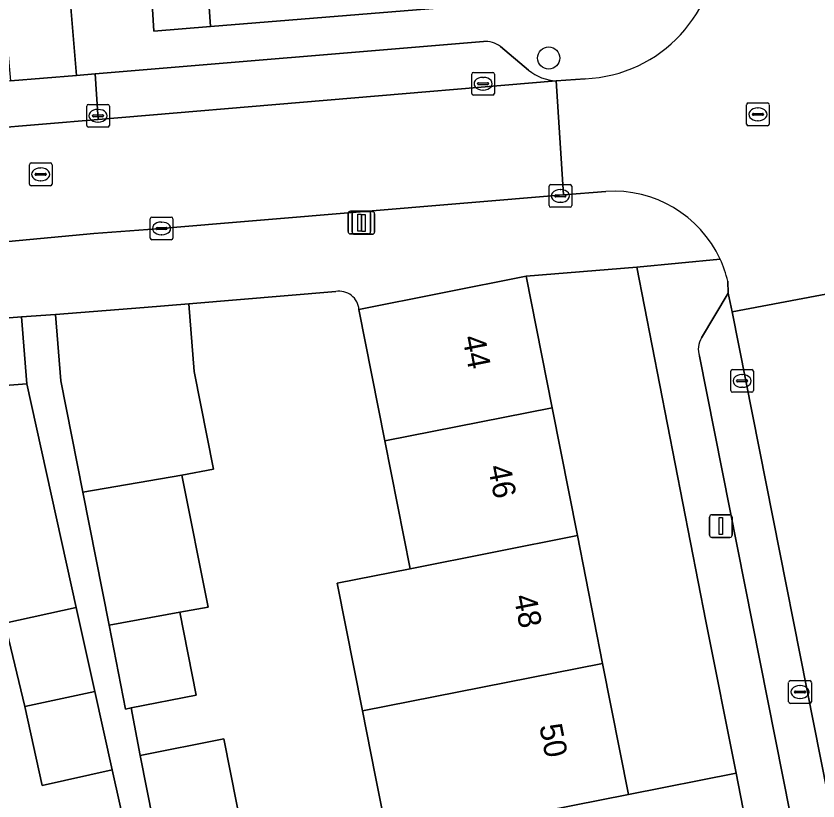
# Model space of a CAD drawing. Extents: x 159053 to 160042, y 380449 to 381423.
# Drawn here: x 159785.02 to 159820.37, y 380974.97 to 381009.56 of the extents above; entities that cross this region are included whole.
import ezdxf

# ---------------------------------------------------------------- set-up
doc = ezdxf.new("R2010")
doc.units = 0
for name, color, linetype in [('IMGEO_Boom', 7, 'Continuous'), ('IMGEO_Erf', 7, 'Continuous'), ('IMGEO_Groenvoorziening', 7, 'Continuous'), ('IMGEO_Kolk', 7, 'Continuous'), ('IMGEO_Lichtmast', 7, 'Continuous'), ('IMGEO_Muur', 7, 'Continuous'), ('IMGEO_Pand', 7, 'Continuous'), ('IMGEO_Pand_nummerreeks', 7, 'Continuous'), ('IMGEO_Parkeervlak_open', 7, 'Continuous'), ('IMGEO_Rijbaan_lokaal_open', 7, 'Continuous'), ('IMGEO_Rioolput', 7, 'Continuous'), ('IMGEO_Voetpad_open', 7, 'Continuous')]:
    doc.layers.add(name, color=color, linetype=linetype)

msp = doc.modelspace()

# ---------------------------------------------------------------- linework, layer by layer
at = {"layer": 'IMGEO_Boom'}
msp.add_circle((159808.502, 381007.705), 0.489, dxfattribs=at)
at = {"layer": 'IMGEO_Erf'}
msp.add_lwpolyline([(159812.386, 380998.499), (159807.504, 380998.097), (159808.648, 380992.3), (159809.763, 380986.667), (159810.877, 380981.035), (159812.021, 380975.256), (159816.756, 380976.199), (159815.423, 380982.893)], close=True, dxfattribs=at)
for points in [[(159799.114, 380997.416), (159792.645, 380996.871), (159792.877, 380993.901), (159793.729, 380989.596), (159792.337, 380989.321), (159793.487, 380983.514), (159792.247, 380983.288), (159792.968, 380979.637), (159790.104, 380979.071), (159790.495, 380976.981), (159794.178, 380977.709), (159795.307, 380971.996), (159791.624, 380971.268), (159791.673, 380971.047), (159801.437, 380973.16), (159800.855, 380976.104), (159800.295, 380978.938), (159799.182, 380984.572), (159802.401, 380985.208)], [(159802.401, 380985.208), (159801.285, 380990.841), (159800.138, 380996.622)], [(159798.345, 380935.566), (159797.734, 380938.295), (159794.667, 380937.573), (159793.725, 380941.577), (159796.792, 380942.298), (159796.342, 380944.211), (159793.275, 380943.49), (159791.924, 380949.233), (159792.152, 380949.287), (159790.804, 380955.372), (159789.981, 380959.09), (159792.937, 380959.745), (159791.98, 380964.068), (159788.549, 380963.308), (159787.697, 380967.158), (159786.866, 380970.91), (159790.297, 380971.669), (159789.262, 380976.341), (159786.177, 380975.658), (159785.407, 380979.135), (159784.535, 380982.802), (159787.677, 380983.498), (159785.495, 380993.356), (159781.478, 380993.043)]]:
    msp.add_lwpolyline(points, dxfattribs=at)
msp.add_arc((159799.275, 380996.567), 0.864, 3.6536, 100.7671, dxfattribs=at)
at = {"layer": 'IMGEO_Groenvoorziening'}
for points in [[(159792.889, 381019.557), (159789.472, 381019.299), (159785.439, 381019.103), (159785.732, 381014.487), (159787.117, 381014.58), (159787.424, 381010.105), (159791.013, 381010.355), (159791.095, 381008.884), (159793.595, 381009.09), (159793.467, 381011.023), (159793.445, 381013.264)], [(159793.467, 381011.023), (159793.595, 381009.09), (159808.669, 381010.335), (159811.368, 381014.258), (159811.331, 381014.723), (159793.445, 381013.264)]]:
    msp.add_lwpolyline(points, close=True, dxfattribs=at)
at = {"layer": 'IMGEO_Kolk'}
for p, q in [((159805.108, 381006.15), (159805.108, 381007.002)), ((159805.183, 381007.076), (159806.035, 381007.076)), ((159806.109, 381007.002), (159806.109, 381006.15)), ((159805.367, 381006.57), (159805.367, 381006.582)), ((159805.805, 381006.533), (159805.407, 381006.533)), ((159805.41, 381006.619), (159805.808, 381006.619)), ((159805.596, 381006.856), (159805.621, 381006.856)), ((159805.851, 381006.582), (159805.851, 381006.57)), ((159805.619, 381006.296), (159805.594, 381006.296)), ((159806.035, 381006.076), (159805.183, 381006.076)), ((159788.137, 381004.736), (159788.137, 381005.588)), ((159788.212, 381005.662), (159789.064, 381005.662)), ((159789.138, 381005.588), (159789.138, 381004.736)), ((159788.396, 381005.156), (159788.396, 381005.168)), ((159788.834, 381005.119), (159788.436, 381005.119)), ((159788.439, 381005.205), (159788.837, 381005.205)), ((159788.625, 381005.442), (159788.65, 381005.442)), ((159788.88, 381005.168), (159788.88, 381005.156)), ((159788.648, 381004.882), (159788.623, 381004.882)), ((159789.064, 381004.662), (159788.212, 381004.662)), ((159808.515, 381001.204), (159808.515, 381002.056)), ((159808.59, 381002.13), (159809.442, 381002.13)), ((159809.516, 381002.056), (159809.516, 381001.204)), ((159808.774, 381001.624), (159808.774, 381001.636)), ((159809.212, 381001.587), (159808.814, 381001.587)), ((159808.817, 381001.673), (159809.215, 381001.673)), ((159809.003, 381001.91), (159809.028, 381001.91)), ((159809.258, 381001.636), (159809.258, 381001.624)), ((159809.026, 381001.35), (159809.001, 381001.35)), ((159809.442, 381001.13), (159808.59, 381001.13)), ((159790.936, 380999.772), (159790.936, 381000.624)), ((159791.011, 381000.698), (159791.863, 381000.698)), ((159791.937, 381000.624), (159791.937, 380999.772)), ((159791.195, 381000.192), (159791.195, 381000.204)), ((159791.238, 381000.241), (159791.636, 381000.241)), ((159791.424, 381000.478), (159791.449, 381000.478)), ((159791.679, 381000.204), (159791.679, 381000.192)), ((159791.633, 381000.155), (159791.235, 381000.155)), ((159791.447, 380999.918), (159791.422, 380999.918)), ((159791.863, 380999.698), (159791.011, 380999.698)), ((159816.525, 380993.055), (159816.525, 380993.907)), ((159816.6, 380993.981), (159817.452, 380993.981)), ((159817.526, 380993.907), (159817.526, 380993.055)), ((159816.784, 380993.475), (159816.784, 380993.487)), ((159816.827, 380993.524), (159817.225, 380993.524)), ((159817.013, 380993.761), (159817.038, 380993.761)), ((159817.268, 380993.487), (159817.268, 380993.475)), ((159817.222, 380993.438), (159816.824, 380993.438)), ((159817.036, 380993.201), (159817.011, 380993.201)), ((159817.452, 380992.981), (159816.6, 380992.981)), ((159819.076, 380979.348), (159819.076, 380980.2)), ((159819.151, 380980.274), (159820.003, 380980.274)), ((159819.564, 380980.054), (159819.589, 380980.054)), ((159820.077, 380980.2), (159820.077, 380979.348)), ((159819.335, 380979.768), (159819.335, 380979.78)), ((159819.773, 380979.731), (159819.375, 380979.731)), ((159819.378, 380979.817), (159819.776, 380979.817)), ((159819.819, 380979.78), (159819.819, 380979.768)), ((159819.587, 380979.494), (159819.562, 380979.494)), ((159820.003, 380979.274), (159819.151, 380979.274))]:
    msp.add_line(p, q, dxfattribs=at)
for points in [[(159805.108, 381006.15), (159805.108, 381007.002)], [(159805.183, 381007.076), (159806.035, 381007.076)], [(159806.109, 381007.002), (159806.109, 381006.15)], [(159806.035, 381006.076), (159805.183, 381006.076)], [(159788.137, 381004.736), (159788.137, 381005.588)], [(159788.212, 381005.662), (159789.064, 381005.662)], [(159789.138, 381005.588), (159789.138, 381004.736)], [(159789.064, 381004.662), (159788.212, 381004.662)], [(159808.515, 381001.204), (159808.515, 381002.056)], [(159808.59, 381002.13), (159809.442, 381002.13)], [(159809.516, 381002.056), (159809.516, 381001.204)], [(159809.442, 381001.13), (159808.59, 381001.13)], [(159790.936, 380999.772), (159790.936, 381000.624)], [(159791.011, 381000.698), (159791.863, 381000.698)], [(159791.937, 381000.624), (159791.937, 380999.772)], [(159791.863, 380999.698), (159791.011, 380999.698)], [(159816.525, 380993.055), (159816.525, 380993.907)], [(159816.6, 380993.981), (159817.452, 380993.981)], [(159817.526, 380993.907), (159817.526, 380993.055)], [(159817.452, 380992.981), (159816.6, 380992.981)], [(159819.076, 380979.348), (159819.076, 380980.2)], [(159819.151, 380980.274), (159820.003, 380980.274)], [(159820.077, 380980.2), (159820.077, 380979.348)], [(159820.003, 380979.274), (159819.151, 380979.274)]]:
    msp.add_lwpolyline(points, dxfattribs=at)
for centre, radius, start, end in [((159805.185, 381007), 0.0765, 91.552, 178.448), ((159805.185, 381007), 0.0765, 91.552, 178.448), ((159806.033, 381007), 0.0765, 1.552, 88.448), ((159806.033, 381007), 0.0765, 1.552, 88.448), ((159805.407, 381006.579), 0.0403, 85.8775, 175.7526), ((159805.404, 381006.569), 0.0366, 178.938, 274.7102), ((159805.808, 381006.576), 0.043, 264.8664, 352.4533), ((159805.812, 381006.581), 0.0386, 1.7309, 96.639), ((159805.185, 381006.152), 0.0765, 181.552, 268.448), ((159805.185, 381006.152), 0.0765, 181.552, 268.448), ((159806.033, 381006.152), 0.0765, 271.552, 358.448), ((159806.033, 381006.152), 0.0765, 271.552, 358.448), ((159788.214, 381005.586), 0.0765, 91.552, 178.448), ((159788.214, 381005.586), 0.0765, 91.552, 178.448), ((159789.062, 381005.586), 0.0765, 1.552, 88.448), ((159789.062, 381005.586), 0.0765, 1.552, 88.448), ((159788.436, 381005.165), 0.0403, 85.8775, 175.7526), ((159788.433, 381005.155), 0.0366, 178.938, 274.7102), ((159788.837, 381005.162), 0.043, 264.8664, 352.4533), ((159788.841, 381005.167), 0.0386, 1.7309, 96.639), ((159788.214, 381004.738), 0.0765, 181.552, 268.448), ((159788.214, 381004.738), 0.0765, 181.552, 268.448), ((159789.062, 381004.738), 0.0765, 271.552, 358.448), ((159789.062, 381004.738), 0.0765, 271.552, 358.448), ((159808.592, 381002.054), 0.0765, 91.552, 178.448), ((159808.592, 381002.054), 0.0765, 91.552, 178.448), ((159809.44, 381002.054), 0.0765, 1.552, 88.448), ((159809.44, 381002.054), 0.0765, 1.552, 88.448), ((159808.814, 381001.633), 0.0403, 85.8775, 175.7526), ((159808.811, 381001.623), 0.0366, 178.938, 274.7102), ((159809.215, 381001.63), 0.043, 264.8664, 352.4533), ((159809.219, 381001.635), 0.0386, 1.7309, 96.639), ((159808.592, 381001.206), 0.0765, 181.552, 268.448), ((159808.592, 381001.206), 0.0765, 181.552, 268.448), ((159809.44, 381001.206), 0.0765, 271.552, 358.448), ((159809.44, 381001.206), 0.0765, 271.552, 358.448), ((159791.013, 381000.622), 0.0765, 91.552, 178.448), ((159791.013, 381000.622), 0.0765, 91.552, 178.448), ((159791.861, 381000.622), 0.0765, 1.552, 88.448), ((159791.861, 381000.622), 0.0765, 1.552, 88.448), ((159791.235, 381000.201), 0.0403, 85.8775, 175.7526), ((159791.232, 381000.191), 0.0366, 178.938, 274.7102), ((159791.636, 381000.198), 0.043, 264.8664, 352.4533), ((159791.64, 381000.203), 0.0386, 1.7309, 96.639), ((159791.013, 380999.774), 0.0765, 181.552, 268.448), ((159791.013, 380999.774), 0.0765, 181.552, 268.448), ((159791.861, 380999.774), 0.0765, 271.552, 358.448), ((159791.861, 380999.774), 0.0765, 271.552, 358.448), ((159816.602, 380993.905), 0.0765, 91.552, 178.448), ((159816.602, 380993.905), 0.0765, 91.552, 178.448), ((159817.45, 380993.905), 0.0765, 1.552, 88.448), ((159817.45, 380993.905), 0.0765, 1.552, 88.448), ((159816.824, 380993.484), 0.0403, 85.8775, 175.7526), ((159816.821, 380993.474), 0.0366, 178.938, 274.7102), ((159817.225, 380993.481), 0.043, 264.8664, 352.4533), ((159817.229, 380993.486), 0.0386, 1.7309, 96.639), ((159816.602, 380993.057), 0.0765, 181.552, 268.448), ((159816.602, 380993.057), 0.0765, 181.552, 268.448), ((159817.45, 380993.057), 0.0765, 271.552, 358.448), ((159817.45, 380993.057), 0.0765, 271.552, 358.448), ((159819.153, 380980.198), 0.0765, 91.552, 178.448), ((159819.153, 380980.198), 0.0765, 91.552, 178.448), ((159820.001, 380980.198), 0.0765, 1.552, 88.448), ((159820.001, 380980.198), 0.0765, 1.552, 88.448), ((159819.375, 380979.777), 0.0403, 85.8775, 175.7526), ((159819.372, 380979.767), 0.0366, 178.938, 274.7102), ((159819.776, 380979.774), 0.043, 264.8664, 352.4533), ((159819.78, 380979.779), 0.0386, 1.7309, 96.639), ((159819.153, 380979.35), 0.0765, 181.552, 268.448), ((159819.153, 380979.35), 0.0765, 181.552, 268.448), ((159820.001, 380979.35), 0.0765, 271.552, 358.448), ((159820.001, 380979.35), 0.0765, 271.552, 358.448)]:
    msp.add_arc(centre, radius, start, end, dxfattribs=at)
for centre, major_axis, ratio, start_param, end_param in [((159805.595, 381006.576), (-0.387, 0.002), 0.722429, 4.712389, 7.853982), ((159805.62, 381006.576), (-0.39, 0.002), 0.717154, 1.570796, 4.712389), ((159788.624, 381005.162), (-0.387, 0.002), 0.722429, 4.712389, 7.853982), ((159788.649, 381005.162), (-0.39, 0.002), 0.717154, 1.570796, 4.712389), ((159809.002, 381001.63), (-0.387, 0.002), 0.722429, 4.712389, 7.853982), ((159809.027, 381001.63), (-0.39, 0.002), 0.717154, 1.570796, 4.712389), ((159791.423, 381000.198), (-0.387, 0.002), 0.722429, 4.712389, 7.853982), ((159791.448, 381000.198), (-0.39, 0.002), 0.717154, 1.570796, 4.712389), ((159817.012, 380993.481), (-0.387, 0.002), 0.722429, 4.712389, 7.853982), ((159817.037, 380993.481), (-0.39, 0.002), 0.717154, 1.570796, 4.712389), ((159819.563, 380979.774), (-0.387, 0.002), 0.722429, 4.712389, 7.853982), ((159819.588, 380979.774), (-0.39, 0.002), 0.717154, 1.570796, 4.712389)]:
    msp.add_ellipse(centre, major_axis=major_axis, ratio=ratio, start_param=start_param, end_param=end_param, dxfattribs=at)
at = {"layer": 'IMGEO_Lichtmast'}
for p, q in [((159799.761, 381000.959), (159800.551, 381000.959)), ((159800.551, 381000.959), (159799.761, 381000.959)), ((159799.939, 381000.94), (159800.729, 381000.94)), ((159800.729, 381000.94), (159799.939, 381000.94)), ((159799.661, 381000.059), (159799.661, 381000.859)), ((159799.661, 381000.859), (159799.661, 381000.059)), ((159799.839, 381000.04), (159799.839, 381000.84)), ((159799.839, 381000.84), (159799.839, 381000.04)), ((159800.651, 381000.859), (159800.651, 381000.059)), ((159800.651, 381000.059), (159800.651, 381000.859)), ((159800.829, 381000.84), (159800.829, 381000.04)), ((159800.829, 381000.04), (159800.829, 381000.84)), ((159800.551, 380999.959), (159799.761, 380999.959)), ((159799.761, 380999.959), (159800.551, 380999.959)), ((159800.729, 380999.94), (159799.939, 380999.94)), ((159799.939, 380999.94), (159800.729, 380999.94)), ((159815.594, 380986.683), (159815.594, 380987.483)), ((159815.594, 380987.483), (159815.594, 380986.683)), ((159815.694, 380987.583), (159816.484, 380987.583)), ((159816.484, 380987.583), (159815.694, 380987.583)), ((159816.584, 380987.483), (159816.584, 380986.683)), ((159816.584, 380986.683), (159816.584, 380987.483)), ((159816.484, 380986.583), (159815.694, 380986.583)), ((159815.694, 380986.583), (159816.484, 380986.583))]:
    msp.add_line(p, q, dxfattribs=at)
for points in [[(159800.081, 381000.834), (159800.231, 381000.834), (159800.231, 381000.084), (159800.081, 381000.084), (159800.081, 381000.834)], [(159800.259, 381000.815), (159800.409, 381000.815), (159800.409, 381000.065), (159800.259, 381000.065), (159800.259, 381000.815)], [(159816.014, 380987.458), (159816.164, 380987.458), (159816.164, 380986.708), (159816.014, 380986.708), (159816.014, 380987.458)]]:
    msp.add_lwpolyline(points, dxfattribs=at)
for centre, start, end in [((159799.761, 381000.859), 90, 180), ((159799.761, 381000.859), 90, 180), ((159799.939, 381000.84), 90, 180), ((159799.939, 381000.84), 90, 180), ((159800.551, 381000.859), 0, 90), ((159800.551, 381000.859), 360, 90), ((159800.729, 381000.84), 0, 90), ((159800.729, 381000.84), 360, 90), ((159799.761, 381000.059), 180, 270), ((159799.761, 381000.059), 180, 270), ((159799.939, 381000.04), 180, 270), ((159799.939, 381000.04), 180, 270), ((159800.551, 381000.059), 270, 0), ((159800.551, 381000.059), 270, 0), ((159800.729, 381000.04), 270, 0), ((159800.729, 381000.04), 270, 0), ((159815.694, 380987.483), 90, 180), ((159815.694, 380987.483), 90, 180), ((159816.484, 380987.483), 0, 90), ((159816.484, 380987.483), 360, 90), ((159815.694, 380986.683), 180, 270), ((159815.694, 380986.683), 180, 270), ((159816.484, 380986.683), 270, 0), ((159816.484, 380986.683), 270, 0)]:
    msp.add_arc(centre, 0.1, start, end, dxfattribs=at)
at = {"layer": 'IMGEO_Muur'}
msp.add_lwpolyline([(159792.645, 380996.871), (159799.114, 380997.416)], dxfattribs=at)
msp.add_arc((159799.275, 380996.567), 0.864, 3.6536, 100.7671, dxfattribs=at)
at = {"layer": 'IMGEO_Pand'}
for points in [[(159801.285, 380990.841), (159808.648, 380992.3), (159807.504, 380998.097), (159800.138, 380996.622)], [(159787.964, 380988.572), (159792.337, 380989.321), (159793.729, 380989.596), (159792.877, 380993.901), (159792.645, 380996.871), (159790.673, 380996.718), (159786.763, 380996.414), (159786.992, 380993.478)], [(159781.269, 380995.733), (159781.478, 380993.043), (159785.495, 380993.356), (159785.265, 380996.297), (159781.249, 380995.984)], [(159801.285, 380990.841), (159802.401, 380985.208), (159809.763, 380986.667), (159808.648, 380992.3)], [(159792.337, 380989.321), (159787.964, 380988.572), (159789.123, 380982.717), (159792.247, 380983.288), (159793.487, 380983.514)], [(159800.295, 380978.938), (159810.877, 380981.035), (159809.763, 380986.667), (159802.401, 380985.208), (159799.182, 380984.572)], [(159787.677, 380983.498), (159784.535, 380982.802), (159785.407, 380979.135), (159788.498, 380979.792)], [(159792.247, 380983.288), (159789.123, 380982.717), (159789.853, 380979.022), (159790.104, 380979.071), (159792.968, 380979.637)], [(159800.295, 380978.938), (159800.855, 380976.104), (159801.437, 380973.16), (159807.117, 380974.285), (159812.021, 380975.256), (159810.877, 380981.035)], [(159788.498, 380979.792), (159785.407, 380979.135), (159786.177, 380975.658), (159789.262, 380976.341)], [(159790.495, 380976.981), (159791.624, 380971.268), (159795.307, 380971.996), (159794.178, 380977.709)]]:
    msp.add_lwpolyline(points, close=True, dxfattribs=at)
at = {"layer": 'IMGEO_Parkeervlak_open'}
for points in [[(159805.622, 381008.431), (159788.508, 381007.006), (159788.65, 381004.999), (159808.83, 381006.696)], [(159807.616, 381007.172), (159806.372, 381008.213)], [(159826.581, 380938.352), (159828.016, 380937.406), (159828.404, 380936.903), (159828.273, 380937.505), (159816.588, 380996.519), (159816.408, 380997.342), (159815.238, 380995.378)], [(159815.146, 380994.57), (159826.16, 380939.004)]]:
    msp.add_lwpolyline(points, dxfattribs=at)
msp.add_lwpolyline([(159788.508, 381007.006), (159787.692, 381006.938), (159784.782, 381006.699), (159783.571, 381006.596), (159783.726, 381004.582), (159788.65, 381004.999)], close=True, dxfattribs=at)
for centre, radius, start, end in [((159805.732, 381007.411), 1.026, 51.428, 96.1572), ((159808.98, 381008.864), 2.174, 231.1353, 266.0452), ((159816.034, 380994.878), 0.94, 147.861, 199.1474)]:
    msp.add_arc(centre, radius, start, end, dxfattribs=at)
at = {"layer": 'IMGEO_Rijbaan_lokaal_open'}
for points in [[(159763.436, 381002.853), (159763.799, 380997.875), (159784.2, 380999.586), (159788.453, 380999.983), (159791.235, 381000.181), (159809.149, 381001.674), (159808.83, 381006.696), (159788.65, 381004.999), (159783.726, 381004.582)], [(159828.273, 380937.505), (159832.554, 380938.376), (159831.825, 380941.912), (159831.798, 380942.136), (159826.609, 380968.573), (159826.589, 380968.809), (159823.091, 380986.894), (159822.493, 380990.169), (159821.022, 380997.358), (159816.588, 380996.519)]]:
    msp.add_lwpolyline(points, close=True, dxfattribs=at)
for points in [[(159810.103, 381006.793), (159808.83, 381006.696), (159809.149, 381001.674), (159811.025, 381001.83)], [(159816.394, 380997.874), (159816.408, 380997.342), (159816.588, 380996.519), (159821.022, 380997.358), (159820.756, 380998.644)]]:
    msp.add_lwpolyline(points, dxfattribs=at)
for centre, radius, start, end in [((159809.851, 381012.863), 6.075, 272.38, 2.0114), ((159811.359, 380996.663), 5.178, 24.8657, 93.697), ((159811.443, 380996.689), 5.091, 13.4645, 24.9993)]:
    msp.add_arc(centre, radius, start, end, dxfattribs=at)
at = {"layer": 'IMGEO_Rioolput'}
for p, q in [((159817.22, 381004.8), (159817.22, 381005.652)), ((159817.295, 381005.726), (159818.147, 381005.726)), ((159817.708, 381005.506), (159817.733, 381005.506)), ((159818.221, 381005.652), (159818.221, 381004.8)), ((159817.479, 381005.22), (159817.479, 381005.232)), ((159817.917, 381005.183), (159817.519, 381005.183)), ((159817.522, 381005.269), (159817.92, 381005.269)), ((159817.963, 381005.232), (159817.963, 381005.22)), ((159817.731, 381004.946), (159817.706, 381004.946)), ((159818.147, 381004.726), (159817.295, 381004.726)), ((159785.61, 381002.156), (159785.61, 381003.008)), ((159785.685, 381003.082), (159786.537, 381003.082)), ((159786.611, 381003.008), (159786.611, 381002.156)), ((159786.098, 381002.862), (159786.123, 381002.862)), ((159785.869, 381002.576), (159785.869, 381002.588)), ((159786.307, 381002.539), (159785.909, 381002.539)), ((159785.912, 381002.625), (159786.31, 381002.625)), ((159786.121, 381002.302), (159786.096, 381002.302)), ((159786.353, 381002.588), (159786.353, 381002.576)), ((159786.537, 381002.082), (159785.685, 381002.082))]:
    msp.add_line(p, q, dxfattribs=at)
for points in [[(159817.22, 381004.8), (159817.22, 381005.652)], [(159817.295, 381005.726), (159818.147, 381005.726)], [(159818.221, 381005.652), (159818.221, 381004.8)], [(159818.147, 381004.726), (159817.295, 381004.726)], [(159785.61, 381002.156), (159785.61, 381003.008)], [(159785.685, 381003.082), (159786.537, 381003.082)], [(159786.611, 381003.008), (159786.611, 381002.156)], [(159786.537, 381002.082), (159785.685, 381002.082)]]:
    msp.add_lwpolyline(points, dxfattribs=at)
for centre, radius, start, end in [((159817.297, 381005.65), 0.0765, 91.552, 178.448), ((159817.297, 381005.65), 0.0765, 91.552, 178.448), ((159818.145, 381005.65), 0.0765, 1.552, 88.448), ((159818.145, 381005.65), 0.0765, 1.552, 88.448), ((159817.519, 381005.229), 0.0403, 85.8775, 175.7526), ((159817.516, 381005.219), 0.0366, 178.938, 274.7102), ((159817.92, 381005.226), 0.043, 264.8664, 352.4533), ((159817.924, 381005.231), 0.0386, 1.7309, 96.639), ((159817.297, 381004.802), 0.0765, 181.552, 268.448), ((159817.297, 381004.802), 0.0765, 181.552, 268.448), ((159818.145, 381004.802), 0.0765, 271.552, 358.448), ((159818.145, 381004.802), 0.0765, 271.552, 358.448), ((159785.687, 381003.006), 0.0765, 91.552, 178.448), ((159785.687, 381003.006), 0.0765, 91.552, 178.448), ((159786.535, 381003.006), 0.0765, 1.552, 88.448), ((159786.535, 381003.006), 0.0765, 1.552, 88.448), ((159785.909, 381002.585), 0.0403, 85.8775, 175.7526), ((159785.906, 381002.575), 0.0366, 178.938, 274.7102), ((159786.31, 381002.582), 0.043, 264.8664, 352.4533), ((159786.314, 381002.587), 0.0386, 1.7309, 96.639), ((159785.687, 381002.158), 0.0765, 181.552, 268.448), ((159785.687, 381002.158), 0.0765, 181.552, 268.448), ((159786.535, 381002.158), 0.0765, 271.552, 358.448), ((159786.535, 381002.158), 0.0765, 271.552, 358.448)]:
    msp.add_arc(centre, radius, start, end, dxfattribs=at)
for centre, major_axis, ratio, start_param, end_param in [((159817.707, 381005.226), (-0.387, 0.002), 0.722429, 4.712389, 7.853982), ((159817.732, 381005.226), (-0.39, 0.002), 0.717154, 1.570796, 4.712389), ((159786.097, 381002.582), (-0.387, 0.002), 0.722429, 4.712389, 7.853982), ((159786.122, 381002.582), (-0.39, 0.002), 0.717154, 1.570796, 4.712389)]:
    msp.add_ellipse(centre, major_axis=major_axis, ratio=ratio, start_param=start_param, end_param=end_param, dxfattribs=at)
at = {"layer": 'IMGEO_Voetpad_open'}
msp.add_lwpolyline([(159787.117, 381014.58), (159785.732, 381014.487), (159785.439, 381019.103), (159783.949, 381019.037), (159783.399, 381019.01), (159784.004, 381015.32), (159784.253, 381012.558), (159784.635, 381008.332), (159784.782, 381006.699), (159787.692, 381006.938), (159787.424, 381010.105)], close=True, dxfattribs=at)
for points in [[(159815.922, 381013.076), (159815.746, 381015.393), (159811.331, 381014.723), (159811.368, 381014.258), (159808.669, 381010.335), (159793.595, 381009.09), (159791.095, 381008.884), (159791.013, 381010.355), (159787.424, 381010.105), (159787.692, 381006.938), (159788.508, 381007.006), (159805.622, 381008.431)], [(159806.372, 381008.213), (159807.616, 381007.172)], [(159808.83, 381006.696), (159810.103, 381006.793)], [(159811.025, 381001.83), (159809.149, 381001.674), (159791.235, 381000.181), (159788.453, 380999.983), (159784.2, 380999.586), (159763.799, 380997.875), (159762.702, 380997.766)], [(159800.138, 380996.622), (159807.504, 380998.097), (159812.386, 380998.499), (159816.057, 380998.84)], [(159816.057, 380998.84), (159812.386, 380998.499), (159815.423, 380982.893), (159816.756, 380976.199), (159817.056, 380974.691), (159830.235, 380908.497), (159830.524, 380907.043), (159831.215, 380904.183), (159833.899, 380890.489), (159834.429, 380883.013), (159834.408, 380882.182), (159834.591, 380879.618), (159838.942, 380879.92)], [(159816.408, 380997.342), (159816.394, 380997.874)], [(159792.645, 380996.871), (159799.114, 380997.416)], [(159815.238, 380995.378), (159816.408, 380997.342)], [(159757.828, 380992.193), (159761.527, 380992.896), (159764.565, 380993.44), (159771.689, 380994.987), (159781.269, 380995.733), (159781.249, 380995.984), (159785.265, 380996.297), (159786.763, 380996.414), (159790.673, 380996.718), (159792.645, 380996.871)], [(159791.624, 380971.268), (159790.495, 380976.981), (159790.104, 380979.071), (159789.853, 380979.022), (159789.123, 380982.717), (159787.964, 380988.572), (159786.992, 380993.478), (159786.763, 380996.414), (159785.265, 380996.297), (159785.495, 380993.356), (159787.677, 380983.498), (159788.498, 380979.792), (159789.262, 380976.341), (159790.297, 380971.669)], [(159826.16, 380939.004), (159815.146, 380994.57)], [(159817.056, 380974.691), (159816.756, 380976.199), (159812.021, 380975.256), (159807.117, 380974.285)]]:
    msp.add_lwpolyline(points, dxfattribs=at)
for centre, radius, start, end in [((159809.851, 381012.863), 6.075, 272.38, 2.0114), ((159805.732, 381007.411), 1.026, 51.428, 96.1572), ((159808.98, 381008.864), 2.174, 231.1353, 266.0452), ((159811.359, 380996.663), 5.178, 24.8657, 93.697), ((159811.443, 380996.689), 5.091, 13.4645, 24.9993), ((159799.275, 380996.567), 0.864, 3.6536, 100.7671), ((159816.034, 380994.878), 0.94, 147.861, 199.1474)]:
    msp.add_arc(centre, radius, start, end, dxfattribs=at)

# ---------------------------------------------------------------- texts
at = {"layer": 'IMGEO_Pand_nummerreeks'}
for s, p in [('44', (159804.691, 380995.401)), ('46', (159805.82, 380989.695)), ('48', (159806.95, 380983.986)), ('50', (159808.08, 380978.28))]:
    msp.add_text(s, height=1, rotation=281.1945, dxfattribs=at).set_placement(p)

doc.saveas('drawing.dxf')
